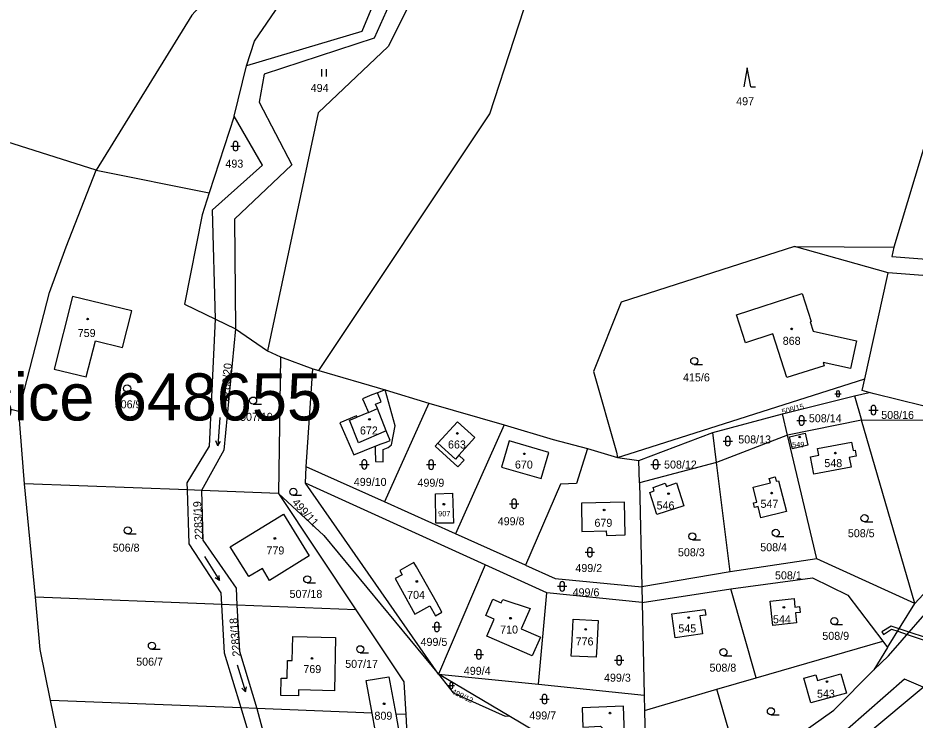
# Model space of a CAD drawing. Extents: x -725728 to -720881, y -1068679 to -1063504.
# Drawn here: x -722662.5 to -722472, y -1065167.5 to -1065018.4 of the extents above; entities that cross this region are included whole.
import ezdxf

# ---------------------------------------------------------------- set-up
doc = ezdxf.new("R2010")
doc.units = 0
for name, color, linetype in [('Hranice parcel', 7, 'Continuous'), ('Parcelní čísla', 7, 'Continuous'), ('Pop  PČ popisy', 7, 'Continuous'), ('Vnitřní kresba', 7, 'Continuous'), ('Věcná břemena k části', 7, 'Continuous'), ('Značky budov', 7, 'Continuous'), ('Značky kultur', 7, 'Continuous')]:
    doc.layers.add(name, color=color, linetype=linetype)

# ---------------------------------------------------------------- blocks, each defined once
blk = doc.blocks.new('4.02_3')
at = {"layer": 'Značky budov'}
blk.add_circle((-0.001, 0), 0.0175, dxfattribs=at)
blk = doc.blocks.new('4.02_4')
at = {"layer": 'Značky budov'}
blk.add_circle((-0.001, 0), 0.0175, dxfattribs=at)
blk = doc.blocks.new('3.16_2')
at = {"layer": 'Značky kultur'}
for p, q in [((-0.1, 0.1), (0.1, 0.1)), ((-0.05, 0.15), (-0.05, 0.05)), ((0.05, 0.05), (0.05, 0.15))]:
    blk.add_line(p, q, dxfattribs=at)
for centre, start, end in [((0, 0.15), 0, 180), ((0, 0.05), 180, 359.9879)]:
    blk.add_arc(centre, 0.05, start, end, dxfattribs=at)
blk = doc.blocks.new('3.06_1')
at = {"layer": 'Značky kultur'}
for p, q in [((-0.051, 0), (-0.051, 0.15)), ((0.049, 0), (0.049, 0.15))]:
    blk.add_line(p, q, dxfattribs=at)
blk = doc.blocks.new('3.08_1')
at = {"layer": 'Značky kultur'}
for p, q in [((0, 0.4), (-0.075, 0)), ((0.075, 0), (0, 0.4)), ((0.075, 0), (0.175, 0))]:
    blk.add_line(p, q, dxfattribs=at)
blk = doc.blocks.new('3.04_2')
at = {"layer": 'Značky kultur'}
blk.add_line((0.001, 0), (0.176, 0), dxfattribs=at)
blk.add_circle((0.001, 0.075), 0.075, dxfattribs=at)
blk = doc.blocks.new('3.16_4')
at = {"layer": 'Značky kultur'}
for p, q in [((-0.067, 0.067), (0.067, 0.067)), ((-0.034, 0.101), (-0.034, 0.033)), ((0.033, 0.033), (0.033, 0.101))]:
    blk.add_line(p, q, dxfattribs=at)
for centre, start, end in [((0, 0.1), 0, 180), ((0, 0.033), 180, 359.9879)]:
    blk.add_arc(centre, 0.0335, start, end, dxfattribs=at)
blk = doc.blocks.new('3.04_3')
at = {"layer": 'Značky kultur'}
blk.add_line((0.001, 0), (0.176, 0), dxfattribs=at)
blk.add_circle((0.001, 0.075), 0.075, dxfattribs=at)
blk = doc.blocks.new('3.16_5')
at = {"layer": 'Značky kultur'}
for p, q in [((-0.067, 0.067), (0.067, 0.067)), ((-0.033, 0.1), (-0.033, 0.033)), ((0.034, 0.033), (0.034, 0.1))]:
    blk.add_line(p, q, dxfattribs=at)
for centre, start, end in [((0, 0.1), 0, 180), ((0, 0.033), 180, 359.9879)]:
    blk.add_arc(centre, 0.0335, start, end, dxfattribs=at)
blk = doc.blocks.new('8.02_56')
at = {"layer": 'Značky kultur'}
for p, q in [((-0.088, 0.285), (0.087, -0.289)), ((0.087, -0.289), (0.107, -0.181)), ((0.087, -0.289), (0.011, -0.21))]:
    blk.add_line(p, q, dxfattribs=at)
blk = doc.blocks.new('8.02_16')
at = {"layer": 'Značky kultur'}
for p, q in [((-0.159, 0.253), (0.159, -0.256)), ((0.159, -0.256), (0.15, -0.147)), ((0.159, -0.256), (0.065, -0.2))]:
    blk.add_line(p, q, dxfattribs=at)
blk = doc.blocks.new('8.02_57')
at = {"layer": 'Značky kultur'}
for p, q in [((0.02, 0.298), (-0.022, -0.301)), ((-0.022, -0.301), (-0.065, -0.2)), ((-0.022, -0.301), (0.035, -0.207))]:
    blk.add_line(p, q, dxfattribs=at)
blk = doc.blocks.new('3.16_3')
at = {"layer": 'Značky kultur'}
for p, q in [((-0.1, 0.1), (0.1, 0.1)), ((-0.05, 0.15), (-0.05, 0.05)), ((0.05, 0.05), (0.05, 0.15))]:
    blk.add_line(p, q, dxfattribs=at)
for centre, start, end in [((0, 0.15), 0, 180), ((0, 0.05), 180, 359.9879)]:
    blk.add_arc(centre, 0.05, start, end, dxfattribs=at)

msp = doc.modelspace()

# ---------------------------------------------------------------- linework, layer by layer
at = {"layer": 'Hranice parcel'}
for p, q in [((-722616.58, -1065039.25), (-722613.9, -1065028.59)), ((-722467.19, -1065036.16), (-722476.46, -1065067.09)), ((-722616.58, -1065039.25), (-722621.86, -1065055.52)), ((-722645.89, -1065050.76), (-722621.86, -1065055.52)), ((-722497.57, -1065066.95), (-722534.39, -1065078.77)), ((-722497.57, -1065066.95), (-722476.46, -1065067.09)), ((-722477.65, -1065072.54), (-722497.57, -1065066.95)), ((-722446.74, -1065074.92), (-722477.65, -1065072.54)), ((-722620.53, -1065082.4), (-722616.25, -1065084.41)), ((-722616.25, -1065084.41), (-722609.46, -1065089.1)), ((-722609.46, -1065089.1), (-722606.69, -1065090.37)), ((-722606.69, -1065090.37), (-722607.14, -1065119.39)), ((-722606.69, -1065090.37), (-722599.86, -1065092.93)), ((-722601.26, -1065113.72), (-722599.86, -1065092.93)), ((-722599.86, -1065092.93), (-722598.56, -1065093.31)), ((-722662.29, -1065101.97), (-722694.77, -1065093.95)), ((-722500.11, -1065102.52), (-722484.85, -1065098.7)), ((-722484.85, -1065098.7), (-722481.67, -1065097.95)), ((-722484.85, -1065098.7), (-722483.36, -1065103.81)), ((-722575.24, -1065100.2), (-722584.66, -1065121.17)), ((-722575.24, -1065100.2), (-722559.2, -1065104.85)), ((-722661.07, -1065117.35), (-722662.29, -1065101.97)), ((-722514.9, -1065106.49), (-722500.11, -1065102.52)), ((-722499.04, -1065107.03), (-722500.11, -1065102.52)), ((-722559.2, -1065104.85), (-722569.57, -1065127.95)), ((-722483.36, -1065103.81), (-722499.04, -1065107.03)), ((-722472.01, -1065142.81), (-722483.36, -1065103.81)), ((-722464.92, -1065103.95), (-722483.36, -1065103.81)), ((-722530.63, -1065112.38), (-722514.9, -1065106.49)), ((-722514.12, -1065112.82), (-722514.9, -1065106.49)), ((-722499.04, -1065107.03), (-722514.12, -1065112.82)), ((-722492.83, -1065133.31), (-722499.04, -1065107.03)), ((-722541.51, -1065109.89), (-722535.15, -1065111.74)), ((-722535.37, -1065110.67), (-722535.15, -1065111.74)), ((-722535.15, -1065111.74), (-722530.63, -1065112.38)), ((-722530.51, -1065117.16), (-722530.63, -1065112.38)), ((-722601.37, -1065117.2), (-722601.26, -1065113.72)), ((-722584.66, -1065121.17), (-722601.26, -1065113.72)), ((-722514.12, -1065112.82), (-722530.51, -1065117.16)), ((-722511.25, -1065136.08), (-722514.12, -1065112.82)), ((-722658.77, -1065141.44), (-722661.07, -1065117.35)), ((-722626.48, -1065118.63), (-722661.07, -1065117.35)), ((-722563.25, -1065134.56), (-722601.37, -1065117.2)), ((-722573.17, -1065157.77), (-722601.37, -1065117.2)), ((-722530.51, -1065117.16), (-722530, -1065139.25)), ((-722623.49, -1065118.75), (-722626.48, -1065118.63)), ((-722607.14, -1065119.39), (-722623.49, -1065118.75)), ((-722607.14, -1065119.39), (-722590.69, -1065144.11)), ((-722569.57, -1065127.95), (-722584.66, -1065121.17)), ((-722554.69, -1065134.62), (-722569.57, -1065127.95)), ((-722492.83, -1065133.31), (-722511.25, -1065136.08)), ((-722472.01, -1065142.81), (-722492.83, -1065133.31)), ((-722462.02, -1065131.9), (-722472.01, -1065142.81)), ((-722563.25, -1065134.56), (-722573.17, -1065157.77)), ((-722550.12, -1065140.54), (-722563.25, -1065134.56)), ((-722511.25, -1065136.08), (-722530, -1065139.25)), ((-722530, -1065139.25), (-722529.94, -1065142.57)), ((-722551.95, -1065159.93), (-722550.12, -1065140.54)), ((-722529.94, -1065142.57), (-722550.12, -1065140.54)), ((-722529.94, -1065142.57), (-722511.11, -1065139.69)), ((-722505.7, -1065158.54), (-722511.11, -1065139.69)), ((-722619.14, -1065143), (-722658.77, -1065141.44)), ((-722615.96, -1065143.12), (-722619.14, -1065143)), ((-722590.69, -1065144.11), (-722615.96, -1065143.12)), ((-722529.94, -1065142.57), (-722529.49, -1065162.22)), ((-722477.79, -1065152.14), (-722472.01, -1065142.81)), ((-722505.7, -1065158.54), (-722478.82, -1065150.79)), ((-722478.82, -1065150.79), (-722477.79, -1065152.14)), ((-722477.79, -1065152.14), (-722480.73, -1065156.89)), ((-722573.17, -1065157.77), (-722551.95, -1065159.93)), ((-722558.22, -1065166.64), (-722573.17, -1065157.77)), ((-722551.95, -1065159.93), (-722529.49, -1065162.22)), ((-722514.08, -1065160.97), (-722505.7, -1065158.54)), ((-722529.49, -1065162.22), (-722529.42, -1065165.53)), ((-722529.42, -1065165.53), (-722514.08, -1065160.97)), ((-722508.76, -1065179.3), (-722514.08, -1065160.97)), ((-722615.08, -1065164.97), (-722655.56, -1065163.38)), ((-722611.71, -1065165.11), (-722615.08, -1065164.97)), ((-722587.25, -1065166.06), (-722611.71, -1065165.11)), ((-722529.42, -1065165.53), (-722529, -1065183.98)), ((-722580.11, -1065166.35), (-722582.25, -1065166.26)), ((-722580.11, -1065166.35), (-722578.93, -1065187.2)), ((-722529, -1065183.98), (-722558.22, -1065166.64))]:
    msp.add_line(p, q, dxfattribs=at)
for points in [[(-722664.94, -1064890.97), (-722630.94, -1064903.96), (-722624.62, -1064915.41), (-722624.97, -1064934.05), (-722619.41, -1064948.15), (-722612.66, -1064956.1), (-722601.42, -1064979.37), (-722605.4, -1064995.68), (-722625.56, -1065017.82), (-722645.89, -1065050.76)], [(-722598.56, -1065093.31), (-722562.23, -1065038.75), (-722541.6, -1064975.28), (-722538.75, -1064950.92)], [(-722574.44, -1064983.2), (-722583.21, -1065004.88), (-722581.74, -1065011.32), (-722586.8, -1065022.67), (-722610.21, -1065030.34), (-722611.27, -1065036.3), (-722604.34, -1065049.6), (-722616.49, -1065061.11), (-722616.25, -1065084.41)], [(-722570.2, -1064982.49), (-722577.43, -1065011.59), (-722583.87, -1065024.49), (-722598.71, -1065038.53), (-722609.46, -1065089.1)], [(-722613.9, -1065028.59), (-722612.2, -1065023.32), (-722598.08, -1065002.6)], [(-722584.91, -1065010.33), (-722589.47, -1065021.3), (-722613.9, -1065028.59)], [(-722645.89, -1065050.76), (-722670.73, -1065042.86), (-722690.39, -1065040.2)], [(-722620.53, -1065082.4), (-722621.14, -1065059.19), (-722610.53, -1065049.7), (-722616.58, -1065039.25)], [(-722662.29, -1065101.97), (-722655.76, -1065076.75), (-722652.2, -1065067.04), (-722645.89, -1065050.76)], [(-722621.86, -1065055.52), (-722623.38, -1065060.23), (-722627.08, -1065079.22), (-722620.53, -1065082.4)], [(-722476.46, -1065067.09), (-722476.91, -1065069.09), (-722410.44, -1065074.19)], [(-722482.64, -1065095.05), (-722477.87, -1065073.52), (-722477.65, -1065072.54)], [(-722650.85, -1065077.59), (-722654.81, -1065092.98), (-722647.98, -1065094.64), (-722646.02, -1065087), (-722640.27, -1065088.41), (-722638.28, -1065080.64), (-722650.85, -1065077.59)], [(-722494.02, -1065082.91), (-722494.26, -1065082.97), (-722493.63, -1065084.94), (-722484.4, -1065086.96), (-722485.66, -1065092.85), (-722491.5, -1065091.6), (-722491.28, -1065092.27), (-722499.16, -1065094.81), (-722502.16, -1065085.52), (-722507.95, -1065087.4), (-722509.89, -1065081.44), (-722495.94, -1065076.95), (-722494.02, -1065082.91)], [(-722534.39, -1065078.77), (-722540.23, -1065093.48), (-722535.37, -1065110.67)], [(-722626.48, -1065118.63), (-722626.53, -1065117.14), (-722621.78, -1065109.39), (-722620.53, -1065082.4)], [(-722616.25, -1065084.41), (-722618.76, -1065110.21), (-722623.49, -1065118.75)], [(-722598.56, -1065093.31), (-722584.52, -1065097.37), (-722575.24, -1065100.2)], [(-722535.15, -1065111.74), (-722532.69, -1065111.01), (-722482.64, -1065095.05)], [(-722481.67, -1065097.95), (-722483.21, -1065097.56), (-722482.64, -1065095.05)], [(-722586.6, -1065109.39), (-722586.6, -1065110), (-722586.54, -1065112.64), (-722584.92, -1065112.7), (-722584.89, -1065110.06), (-722583.82, -1065109.64), (-722583.16, -1065109.05), (-722582.38, -1065105.06), (-722584.52, -1065097.37), (-722586.1, -1065098), (-722587.31, -1065098.48), (-722589.27, -1065099.28), (-722588.92, -1065100.11), (-722588.06, -1065102.19), (-722590.46, -1065103.18), (-722590.58, -1065102.9), (-722594.09, -1065104.42), (-722591.16, -1065111.18), (-722586.6, -1065109.39)], [(-722465.11, -1065102.07), (-722480.64, -1065098.21), (-722481.67, -1065097.95)], [(-722569.15, -1065104.2), (-722573.28, -1065108.73), (-722573.86, -1065109.36), (-722569.02, -1065113.78), (-722567.68, -1065112.31), (-722568.81, -1065111.28), (-722565.46, -1065107.51), (-722569.15, -1065104.2)], [(-722559.2, -1065104.85), (-722548.84, -1065107.94), (-722541.51, -1065109.89)], [(-722498, -1065109.9), (-722498.59, -1065107.39), (-722495.31, -1065106.62), (-722494.72, -1065109.13), (-722498, -1065109.9)], [(-722559.77, -1065113.81), (-722551.33, -1065116.24), (-722549.71, -1065110.69), (-722558.14, -1065108.22), (-722559.77, -1065113.81)], [(-722492.39, -1065111.3), (-722492.67, -1065109.89), (-722485.46, -1065108.49), (-722485.12, -1065110.28), (-722484.68, -1065110.2), (-722484.43, -1065111.51), (-722484.87, -1065111.59), (-722485.94, -1065111.79), (-722485.55, -1065113.81), (-722493.43, -1065115.32), (-722494.14, -1065111.64), (-722492.39, -1065111.3)], [(-722541.51, -1065109.89), (-722543.86, -1065117.3), (-722547.24, -1065117.43), (-722554.69, -1065134.62)], [(-722480.73, -1065156.89), (-722477.57, -1065153.88), (-722466.51, -1065141.16), (-722456.09, -1065130.36), (-722432.06, -1065116.07), (-722401.74, -1065113.99), (-722372.01, -1065117.06)], [(-722506.03, -1065122.38), (-722506.27, -1065121.41), (-722505.53, -1065121.23), (-722506.33, -1065118.04), (-722502.69, -1065117.13), (-722502.91, -1065116.23), (-722501.66, -1065115.91), (-722501.44, -1065116.81), (-722500.94, -1065116.69), (-722499.29, -1065123.26), (-722504.68, -1065124.61), (-722505.29, -1065122.19), (-722506.03, -1065122.38)], [(-722528.3, -1065119.17), (-722527.33, -1065118.83), (-722527.58, -1065118.11), (-722525.02, -1065117.21), (-722524.77, -1065117.93), (-722522.6, -1065117.17), (-722521.04, -1065122), (-722526.79, -1065123.86), (-722528.3, -1065119.17)], [(-722619.14, -1065143), (-722619.28, -1065140.54), (-722626.09, -1065130.1), (-722626.48, -1065118.63)], [(-722623.49, -1065118.75), (-722623.24, -1065129.32), (-722616.16, -1065139.55), (-722615.96, -1065143.12)], [(-722607.14, -1065119.39), (-722597.53, -1065128.35), (-722573.17, -1065157.77)], [(-722570.2, -1065119.36), (-722569.98, -1065125.74), (-722573.75, -1065125.69), (-722573.81, -1065119.52), (-722570.2, -1065119.36)], [(-722537.49, -1065128.33), (-722533.52, -1065128.22), (-722533.63, -1065121.29), (-722542.82, -1065121.49), (-722542.72, -1065127.52), (-722537.52, -1065127.38), (-722537.49, -1065128.33)], [(-722606.07, -1065123.77), (-722600.66, -1065132.66), (-722609.02, -1065137.88), (-722610.57, -1065135.34), (-722613.41, -1065137.07), (-722617.37, -1065130.72), (-722606.07, -1065123.77)], [(-722582.37, -1065137.5), (-722578.17, -1065145.04), (-722574.98, -1065143.26), (-722573.79, -1065145.39), (-722572.42, -1065144.62), (-722573.6, -1065142.5), (-722577.86, -1065134.99), (-722578.38, -1065134.06), (-722581.4, -1065135.74), (-722580.88, -1065136.67), (-722582.37, -1065137.5)], [(-722554.69, -1065134.62), (-722548.41, -1065137.44), (-722530, -1065139.25)], [(-722511.11, -1065139.69), (-722493.73, -1065137.34), (-722486.26, -1065140.99), (-722478.82, -1065150.79)], [(-722655.56, -1065163.38), (-722657.78, -1065152.58), (-722658.77, -1065141.44)], [(-722615.08, -1065164.97), (-722618.57, -1065153.36), (-722619.14, -1065143)], [(-722615.96, -1065143.12), (-722615.39, -1065152.91), (-722611.71, -1065165.11)], [(-722559.83, -1065142.61), (-722559.52, -1065141.91), (-722553.71, -1065143.81), (-722555.61, -1065148.15), (-722551.53, -1065149.93), (-722553.27, -1065153.9), (-722562.88, -1065149.7), (-722561.32, -1065146.14), (-722563.13, -1065145.35), (-722561.6, -1065141.84), (-722559.83, -1065142.61)], [(-722497.63, -1065141.7), (-722497.47, -1065143.54), (-722496.47, -1065143.45), (-722496.37, -1065144.68), (-722497.36, -1065144.77), (-722497.17, -1065146.86), (-722502.13, -1065147.42), (-722502.72, -1065142.28), (-722497.63, -1065141.7)], [(-722590.69, -1065144.11), (-722580.5, -1065159.43), (-722580.11, -1065166.35)], [(-722517.68, -1065145.43), (-722517.13, -1065149.25), (-722522.89, -1065150.09), (-722523.64, -1065144.94), (-722516.6, -1065144.03), (-722516.42, -1065145.24), (-722517.68, -1065145.43)], [(-722544.87, -1065151.78), (-722544.64, -1065147.79), (-722544.55, -1065146.13), (-722539.22, -1065146.39), (-722539.53, -1065152.02), (-722539.65, -1065154.21), (-722544.97, -1065153.95), (-722544.87, -1065151.78)], [(-722604.24, -1065154.92), (-722604.11, -1065149.78), (-722595, -1065150), (-722595.26, -1065161.36), (-722602.88, -1065161.12), (-722602.92, -1065162.39), (-722606.64, -1065162.32), (-722606.55, -1065158.61), (-722605.33, -1065158.64), (-722605.25, -1065154.89), (-722604.24, -1065154.92)], [(-722587.25, -1065166.06), (-722588.49, -1065159.15), (-722583.69, -1065158.35), (-722582.25, -1065166.26)], [(-722573.17, -1065157.77), (-722570.05, -1065161.75), (-722559.02, -1065166.68), (-722558.22, -1065166.64)], [(-722508.76, -1065179.3), (-722489.18, -1065165.45), (-722480.73, -1065156.89)], [(-722486.55, -1065161.81), (-722494.08, -1065163.91), (-722495.61, -1065158.61), (-722493.05, -1065157.9), (-722492.71, -1065159.13), (-722487.69, -1065157.73), (-722486.55, -1065161.81)], [(-722470.24, -1065160.52), (-722474.19, -1065158.84), (-722486.3, -1065169.49), (-722501.32, -1065181.21)], [(-722503.17, -1065210.44), (-722499.58, -1065204.3), (-722493.08, -1065188.75), (-722482.19, -1065170.54), (-722470.24, -1065160.52)], [(-722649.45, -1065184.45), (-722651.88, -1065181.32), (-722655.56, -1065163.38)], [(-722605.49, -1065186.17), (-722604.6, -1065180.18), (-722612.46, -1065173.72), (-722615.08, -1065164.97)], [(-722611.71, -1065165.11), (-722609.82, -1065172.22), (-722601.2, -1065179.03), (-722602.33, -1065186.27)], [(-722582.25, -1065166.26), (-722581.13, -1065172.4), (-722585.97, -1065173.12), (-722587.25, -1065166.06)], [(-722537.72, -1065169.86), (-722537.58, -1065172.64), (-722533.6, -1065172.58), (-722533.86, -1065164.57), (-722542.65, -1065164.97), (-722542.53, -1065169.05), (-722538.78, -1065168.86), (-722537.72, -1065169.86)]]:
    msp.add_lwpolyline(points, dxfattribs=at)
at = {"layer": 'Vnitřní kresba'}
for p, q in [((-722585.32, -1065099.95), (-722586.1, -1065098)), ((-722586.53, -1065100.43), (-722585.32, -1065099.95)), ((-722586.11, -1065101.38), (-722586.53, -1065100.43)), ((-722592.06, -1065103.84), (-722590.46, -1065103.18)), ((-722588.06, -1065102.19), (-722586.11, -1065101.38)), ((-722584.27, -1065106.08), (-722586.11, -1065101.38)), ((-722590.18, -1065108.62), (-722592.06, -1065103.84)), ((-722584.27, -1065106.08), (-722590.18, -1065108.62)), ((-722583.45, -1065108.15), (-722584.27, -1065106.08)), ((-722586.6, -1065109.39), (-722585.35, -1065108.9)), ((-722585.35, -1065108.9), (-722584.28, -1065108.48)), ((-722584.28, -1065108.48), (-722583.45, -1065108.15)), ((-722569.57, -1065112.12), (-722573.28, -1065108.73)), ((-722568.81, -1065111.28), (-722569.57, -1065112.12))]:
    msp.add_line(p, q, dxfattribs=at)
at = {"layer": 'Věcná břemena k části'}
msp.add_lwpolyline([(-722478.64, -1065149.34), (-722476.98, -1065148.23), (-722475.64, -1065148.67), (-722473.63, -1065149.35), (-722469.58, -1065150.69), (-722468.38, -1065149.55), (-722464.37, -1065144.11), (-722458.81, -1065138.51), (-722456.89, -1065140.16), (-722456.66, -1065139.81), (-722458.83, -1065137.69), (-722464.83, -1065143.71), (-722468.84, -1065149.15), (-722469.74, -1065150.01), (-722473.2, -1065148.86), (-722475.32, -1065148.15), (-722477.06, -1065147.57), (-722479.04, -1065148.83)], close=True, dxfattribs=at)

# ---------------------------------------------------------------- block references
at = {"layer": 'Značky budov', "xscale": 10, "yscale": 10}
for name, p in [('4.02_3', (-722647.67, -1065082.35)), ('4.02_3', (-722498.14, -1065084.44)), ('4.02_4', (-722587.82, -1065103.66)), ('4.02_4', (-722569.14, -1065106.66)), ('4.02_4', (-722496.44, -1065107.43)), ('4.02_3', (-722554.91, -1065110.99)), ('4.02_3', (-722488.87, -1065110.84)), ('4.02_3', (-722524.29, -1065119.46)), ('4.02_3', (-722502.41, -1065119.33)), ('4.02_3', (-722572.01, -1065121.69)), ('4.02_4', (-722537.98, -1065122.91)), ('4.02_3', (-722607.9, -1065128.96)), ('4.02_3', (-722577.75, -1065138.1)), ('4.02_3', (-722499.8, -1065143.61)), ('4.02_4', (-722557.85, -1065145.9)), ('4.02_3', (-722520.01, -1065145.78)), ('4.02_3', (-722541.89, -1065148.27)), ('4.02_3', (-722600, -1065154.45)), ('4.02_3', (-722490.64, -1065159.36)), ('4.02_3', (-722584.7, -1065164.09)), ('4.02_3', (-722536.72, -1065166.06))]:
    msp.add_blockref(name, p, dxfattribs=at)
at = {"layer": 'Značky kultur', "xscale": 10, "yscale": 10}
for name, p in [('3.06_1', (-722597.41, -1065030.81)), ('3.08_1', (-722507.59, -1065033.02)), ('3.16_2', (-722616.25, -1065046.62)), ('3.04_2', (-722518.86, -1065092.02)), ('3.04_2', (-722639.29, -1065097.84)), ('3.04_3', (-722612.54, -1065100.42)), ('3.16_5', (-722488.32, -1065098.91)), ('3.16_2', (-722480.8, -1065102.69)), ('3.16_3', (-722496.04, -1065104.91)), ('8.02_57', (-722619.81, -1065106.25)), ('3.16_2', (-722511.73, -1065109.28)), ('3.16_2', (-722588.91, -1065114.23)), ('3.16_2', (-722574.72, -1065114.29)), ('3.16_2', (-722527.04, -1065114.24)), ('3.04_2', (-722604, -1065119.8)), ('3.16_2', (-722557.11, -1065122.6)), ('3.04_3', (-722482.7, -1065125.41)), ('3.04_2', (-722639.15, -1065128.01)), ('3.04_2', (-722519.26, -1065129.27)), ('3.04_2', (-722501.55, -1065128.52)), ('3.16_3', (-722541, -1065132.89)), ('8.02_16', (-722621.25, -1065135.34)), ('3.04_3', (-722601.05, -1065138.38)), ('3.16_3', (-722546.89, -1065140.13)), ('3.16_2', (-722573.49, -1065148.76)), ('3.04_2', (-722489.11, -1065147.27)), ('3.04_2', (-722634.03, -1065152.51)), ('3.04_2', (-722589.78, -1065153.24)), ('3.16_2', (-722564.58, -1065154.58)), ('3.04_2', (-722512.66, -1065153.87)), ('3.16_2', (-722534.81, -1065155.83)), ('8.02_56', (-722615.02, -1065158.68)), ('3.16_4', (-722570.44, -1065160.87)), ('3.16_2', (-722550.63, -1065164.09)), ('3.04_3', (-722502.58, -1065166.41))]:
    msp.add_blockref(name, p, dxfattribs=at)

# ---------------------------------------------------------------- texts
at = {"layer": 'Parcelní čísla'}
for s, height, p in [('494', 1.7, (-722600.3, -1065034.12)), ('497', 1.7, (-722509.94, -1065036.94)), ('493', 1.7, (-722618.41, -1065050.2)), ('759', 1.7, (-722649.77, -1065086.17)), ('868', 1.7, (-722500.06, -1065087.83)), ('415/6', 1.7, (-722521.23, -1065095.6)), ('506/9', 1.7, (-722641.92, -1065101.32)), ('507/19', 1.7, (-722615.3, -1065103.98)), ('508/14', 1.7, (-722494.51, -1065104.28)), ('508/16', 1.7, (-722479.14, -1065103.58)), ('672', 1.7, (-722589.84, -1065106.88)), ('508/13', 1.7, (-722509.5, -1065108.78)), ('663', 1.7, (-722571.14, -1065109.86)), ('549', 1.14, (-722498.08, -1065109.59)), ('670', 1.7, (-722556.93, -1065114.12)), ('508/12', 1.7, (-722525.26, -1065114.12)), ('548', 1.7, (-722491.22, -1065113.81)), ('499/10', 1.7, (-722591.15, -1065117.8)), ('499/9', 1.7, (-722577.62, -1065117.98)), ('546', 1.7, (-722526.85, -1065122.8)), ('547', 1.7, (-722504.78, -1065122.46)), ('907', 1.139, (-722573.24, -1065124.26)), ('499/8', 1.7, (-722560.58, -1065126.16)), ('679', 1.7, (-722540.04, -1065126.49)), ('508/5', 1.7, (-722486.23, -1065128.7)), ('508/4', 1.7, (-722504.83, -1065131.68)), ('506/8', 1.7, (-722642.34, -1065131.77)), ('779', 1.7, (-722609.69, -1065132.36)), ('508/3', 1.7, (-722522.31, -1065132.75)), ('499/2', 1.7, (-722544.09, -1065136.1)), ('508/1', 1.7, (-722501.7, -1065137.65)), ('507/18', 1.7, (-722604.79, -1065141.59)), ('704', 1.7, (-722579.82, -1065141.79)), ('499/6', 1.7, (-722544.68, -1065141.25)), ('544', 1.7, (-722502.13, -1065146.98)), ('710', 1.7, (-722560.07, -1065149.16)), ('545', 1.7, (-722522.22, -1065148.92)), ('508/9', 1.7, (-722491.65, -1065150.5)), ('499/5', 1.7, (-722576.97, -1065151.78)), ('776', 1.7, (-722544.04, -1065151.69)), ('506/7', 1.7, (-722637.36, -1065155.99)), ('507/17', 1.7, (-722592.97, -1065156.45)), ('769', 1.7, (-722601.86, -1065157.56)), ('499/4', 1.7, (-722567.78, -1065157.93)), ('508/8', 1.7, (-722515.61, -1065157.26)), ('499/3', 1.7, (-722538.01, -1065159.39)), ('543', 1.7, (-722492.78, -1065162.79)), ('809', 1.7, (-722586.76, -1065167.47)), ('499/7', 1.7, (-722553.87, -1065167.41))]:
    msp.add_text(s, height=height, dxfattribs=at).set_placement(p)
for s, height, rotation, p in [('2283/20', 1.7, 85, (-722617.73, -1065099.98)), ('508/15', 1.14, 15, (-722500.11, -1065102.63)), ('2283/19', 1.7, 93, (-722623.16, -1065129.21)), ('499/11', 1.7, 312, (-722604.37, -1065121.41)), ('2283/18', 1.7, 95, (-722615.17, -1065153.96)), ('499/12', 1.14, 334, (-722570.48, -1065161.87))]:
    msp.add_text(s, height=height, rotation=rotation, dxfattribs=at).set_placement(p)
at = {"layer": 'Pop  PČ popisy'}
msp.add_text('Hrusice 648655', height=10, dxfattribs=at).set_placement((-722691.57, -1065103.9))

doc.saveas('drawing.dxf')
